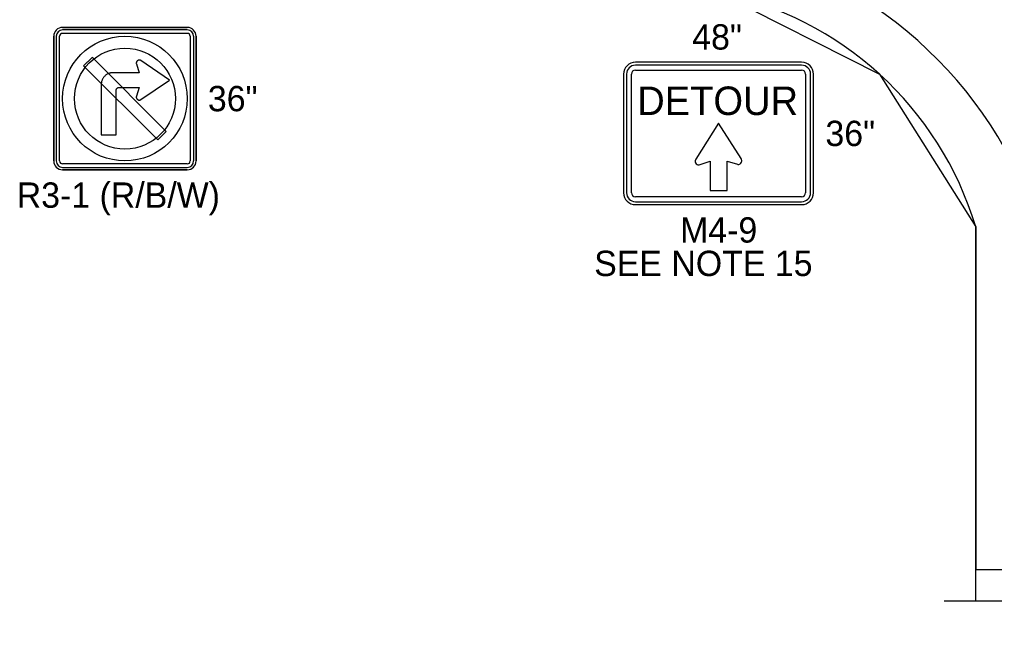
# Model space of a CAD drawing. Extents: x 99958 to 100176, y 99935 to 100011.
# Drawn here: x 100148.571 to 100151.034, y 99972.342 to 99973.876 of the extents above; entities that cross this region are included whole.
import ezdxf

# ---------------------------------------------------------------- set-up
doc = ezdxf.new("R2010")
doc.units = 0
for name, color, linetype in [('RD_ED_ShoulderPavedEdge', 7, 'Continuous'), ('RD_MK_LineEdgeWhite', 7, 'Continuous'), ('TR_SN_ConstructionSigns', 7, 'Continuous'), ('TR_WZ_WorkZoneDetails', 7, 'Continuous')]:
    doc.layers.add(name, color=color, linetype=linetype)

msp = doc.modelspace()

# ---------------------------------------------------------------- linework, layer by layer
at = {"layer": 'RD_ED_ShoulderPavedEdge'}
msp.add_lwpolyline([(100150.9869, 99972.4059), (100150.9869, 99973.3524)], dxfattribs=at)
msp.add_arc((100150.1665, 99973.1044), 0.8571, 16.8187, 78.5287, dxfattribs=at)
at = {"layer": 'RD_MK_LineEdgeWhite'}
msp.add_arc((100150.132, 99973.0262), 1.0661, 17.8172, 78.9158, dxfattribs=at)
at = {"layer": 'TR_SN_ConstructionSigns'}
for p, q in [((100148.6794, 99973.8565), (100148.9944, 99973.8565)), ((100148.9944, 99973.8565), (100148.6794, 99973.8565)), ((100148.9944, 99973.8565), (100148.6794, 99973.8565)), ((100148.9944, 99973.8502), (100148.6794, 99973.8502)), ((100148.6569, 99973.5189), (100148.6569, 99973.8339)), ((100148.6569, 99973.8339), (100148.6569, 99973.5189)), ((100148.6569, 99973.8339), (100148.6569, 99973.5189)), ((100148.6632, 99973.8339), (100148.6632, 99973.5189)), ((100148.6719, 99973.5189), (100148.6719, 99973.8339)), ((100148.6794, 99973.8415), (100148.9944, 99973.8415)), ((100149.0019, 99973.8339), (100149.0019, 99973.5189)), ((100149.0107, 99973.5189), (100149.0107, 99973.8339)), ((100149.0169, 99973.8339), (100149.0169, 99973.5189)), ((100149.0169, 99973.5189), (100149.0169, 99973.8339)), ((100149.0169, 99973.5189), (100149.0169, 99973.8339)), ((100148.866, 99973.7686), (100148.8658, 99973.7678)), ((100148.8663, 99973.7693), (100148.866, 99973.7686)), ((100148.8666, 99973.77), (100148.8663, 99973.7693)), ((100148.867, 99973.7707), (100148.8666, 99973.77)), ((100148.8675, 99973.7713), (100148.867, 99973.7707)), ((100148.8681, 99973.7718), (100148.8675, 99973.7713)), ((100148.8687, 99973.7723), (100148.8681, 99973.7718)), ((100148.8693, 99973.7728), (100148.8687, 99973.7723)), ((100148.87, 99973.7731), (100148.8693, 99973.7728)), ((100148.8707, 99973.7734), (100148.87, 99973.7731)), ((100148.8715, 99973.7736), (100148.8707, 99973.7734)), ((100148.8722, 99973.7738), (100148.8715, 99973.7736)), ((100148.873, 99973.7738), (100148.8722, 99973.7738)), ((100148.8738, 99973.7738), (100148.873, 99973.7738)), ((100148.8746, 99973.7737), (100148.8738, 99973.7738)), ((100148.8753, 99973.7735), (100148.8746, 99973.7737)), ((100148.876, 99973.7733), (100148.8753, 99973.7735)), ((100148.8767, 99973.7729), (100148.876, 99973.7733)), ((100148.8774, 99973.7725), (100148.8767, 99973.7729)), ((100148.9493, 99973.7233), (100148.8774, 99973.7725)), ((100148.8658, 99973.7678), (100148.8657, 99973.7671)), ((100148.8657, 99973.7671), (100148.8657, 99973.7663)), ((100148.8657, 99973.7663), (100148.8657, 99973.7655)), ((100148.8657, 99973.7655), (100148.8659, 99973.7647)), ((100148.8659, 99973.7647), (100148.866, 99973.764)), ((100148.866, 99973.764), (100148.8731, 99973.742)), ((100150.5469, 99973.7684), (100150.1269, 99973.7684)), ((100150.5469, 99973.7609), (100150.1269, 99973.7609)), ((100150.1269, 99973.7484), (100150.5469, 99973.7484)), ((100148.7781, 99973.7198), (100148.7777, 99973.7182)), ((100148.7785, 99973.7213), (100148.7781, 99973.7198)), ((100148.779, 99973.7228), (100148.7785, 99973.7213)), ((100148.7796, 99973.7242), (100148.779, 99973.7228)), ((100148.7803, 99973.7256), (100148.7796, 99973.7242)), ((100148.7811, 99973.727), (100148.7803, 99973.7256)), ((100148.7819, 99973.7283), (100148.7811, 99973.727)), ((100148.7828, 99973.7297), (100148.7819, 99973.7283)), ((100148.7837, 99973.7309), (100148.7828, 99973.7297)), ((100148.7847, 99973.7321), (100148.7837, 99973.7309)), ((100148.7858, 99973.7332), (100148.7847, 99973.7321)), ((100148.787, 99973.7343), (100148.7858, 99973.7332)), ((100148.7881, 99973.7353), (100148.787, 99973.7343)), ((100148.7894, 99973.7363), (100148.7881, 99973.7353)), ((100148.7907, 99973.7371), (100148.7894, 99973.7363)), ((100148.792, 99973.738), (100148.7907, 99973.7371)), ((100148.7934, 99973.7387), (100148.792, 99973.738)), ((100148.7948, 99973.7394), (100148.7934, 99973.7387)), ((100148.7963, 99973.74), (100148.7948, 99973.7394)), ((100148.7977, 99973.7405), (100148.7963, 99973.74)), ((100148.7993, 99973.741), (100148.7977, 99973.7405)), ((100148.8008, 99973.7413), (100148.7993, 99973.741)), ((100148.8023, 99973.7416), (100148.8008, 99973.7413)), ((100148.8039, 99973.7418), (100148.8023, 99973.7416)), ((100148.8054, 99973.742), (100148.8039, 99973.7418)), ((100148.807, 99973.742), (100148.8054, 99973.742)), ((100148.8731, 99973.742), (100148.807, 99973.742)), ((100148.8774, 99973.674), (100148.9493, 99973.7233)), ((100150.0969, 99973.7384), (100150.0969, 99973.4384)), ((100150.1044, 99973.7384), (100150.1044, 99973.4384)), ((100150.1169, 99973.4384), (100150.1169, 99973.7384)), ((100150.5569, 99973.7384), (100150.5569, 99973.4384)), ((100150.5694, 99973.4384), (100150.5694, 99973.7384)), ((100150.5769, 99973.4384), (100150.5769, 99973.7384)), ((100148.7772, 99973.7151), (100148.7771, 99973.7136)), ((100148.7771, 99973.7136), (100148.7771, 99973.712)), ((100148.7771, 99973.712), (100148.7771, 99973.5847)), ((100148.7774, 99973.7167), (100148.7772, 99973.7151)), ((100148.7777, 99973.7182), (100148.7774, 99973.7167)), ((100148.8145, 99973.6978), (100148.8147, 99973.6986)), ((100148.8145, 99973.697), (100148.8145, 99973.6978)), ((100148.8145, 99973.5847), (100148.8145, 99973.697)), ((100148.8147, 99973.6986), (100148.8149, 99973.6993)), ((100148.8149, 99973.6993), (100148.8152, 99973.7001)), ((100148.8152, 99973.7001), (100148.8155, 99973.7008)), ((100148.8155, 99973.7008), (100148.8159, 99973.7015)), ((100148.8159, 99973.7015), (100148.8164, 99973.702)), ((100148.8164, 99973.702), (100148.817, 99973.7026)), ((100148.817, 99973.7026), (100148.8176, 99973.7031)), ((100148.8176, 99973.7031), (100148.8182, 99973.7035)), ((100148.8182, 99973.7035), (100148.819, 99973.7039)), ((100148.819, 99973.7039), (100148.8197, 99973.7042)), ((100148.8197, 99973.7042), (100148.8204, 99973.7044)), ((100148.8204, 99973.7044), (100148.8212, 99973.7045)), ((100148.8212, 99973.7045), (100148.822, 99973.7046)), ((100148.822, 99973.7046), (100148.8731, 99973.7046)), ((100148.8731, 99973.7046), (100148.866, 99973.6825)), ((100148.8659, 99973.6818), (100148.8657, 99973.681)), ((100148.8657, 99973.681), (100148.8657, 99973.6802)), ((100148.8657, 99973.6802), (100148.8657, 99973.6795)), ((100148.8657, 99973.6795), (100148.8658, 99973.6787)), ((100148.8658, 99973.6787), (100148.866, 99973.6779)), ((100148.866, 99973.6825), (100148.8659, 99973.6818)), ((100148.866, 99973.6779), (100148.8663, 99973.6772)), ((100148.8663, 99973.6772), (100148.8666, 99973.6765)), ((100148.8666, 99973.6765), (100148.867, 99973.6759)), ((100148.867, 99973.6759), (100148.8675, 99973.6752)), ((100148.8675, 99973.6752), (100148.8681, 99973.6747)), ((100148.8681, 99973.6747), (100148.8687, 99973.6742)), ((100148.8687, 99973.6742), (100148.8693, 99973.6738)), ((100148.8693, 99973.6738), (100148.87, 99973.6734)), ((100148.87, 99973.6734), (100148.8707, 99973.6731)), ((100148.8707, 99973.6731), (100148.8715, 99973.6729)), ((100148.8715, 99973.6729), (100148.8722, 99973.6728)), ((100148.8722, 99973.6728), (100148.873, 99973.6727)), ((100148.873, 99973.6727), (100148.8738, 99973.6727)), ((100148.8738, 99973.6727), (100148.8746, 99973.6728)), ((100148.8746, 99973.6728), (100148.8753, 99973.673)), ((100148.8753, 99973.673), (100148.876, 99973.6733)), ((100148.876, 99973.6733), (100148.8767, 99973.6736)), ((100148.8767, 99973.6736), (100148.8774, 99973.674)), ((100148.7771, 99973.5847), (100148.8145, 99973.5847)), ((100148.9944, 99973.5115), (100148.6794, 99973.5115)), ((100148.6794, 99973.5027), (100148.9944, 99973.5027)), ((100148.9944, 99973.4965), (100148.6794, 99973.4965)), ((100148.6794, 99973.4965), (100148.9944, 99973.4965)), ((100148.6794, 99973.4965), (100148.9944, 99973.4965)), ((100150.5469, 99973.4284), (100150.1269, 99973.4284)), ((100150.1269, 99973.4159), (100150.5469, 99973.4159)), ((100150.1269, 99973.4084), (100150.5469, 99973.4084))]:
    msp.add_line(p, q, dxfattribs=at)
for points in [[(100148.9371, 99973.5975), (100148.758, 99973.7766), (100148.7538, 99973.7808), (100148.7326, 99973.7596), (100148.9159, 99973.5763), (100148.9201, 99973.5721), (100148.9413, 99973.5933), (100148.9371, 99973.5975)], [(100150.3372, 99973.6143), (100150.2795, 99973.5232), (100150.2789, 99973.5218), (100150.2783, 99973.5192), (100150.2783, 99973.517), (100150.279, 99973.5145), (100150.2806, 99973.5119), (100150.283, 99973.5099), (100150.2849, 99973.5092), (100150.2877, 99973.5089), (100150.2902, 99973.5095), (100150.316, 99973.5185), (100150.316, 99973.4441), (100150.3584, 99973.4441), (100150.3584, 99973.518), (100150.3847, 99973.5103), (100150.3858, 99973.5101), (100150.3873, 99973.51), (100150.3885, 99973.5102), (100150.3898, 99973.5106), (100150.3912, 99973.5113), (100150.3923, 99973.5121), (100150.3934, 99973.5132), (100150.3948, 99973.5155), (100150.3953, 99973.5169), (100150.3955, 99973.518), (100150.3956, 99973.5197), (100150.3953, 99973.5217), (100150.3948, 99973.5233), (100150.3939, 99973.5249), (100150.3372, 99973.6143)]]:
    msp.add_lwpolyline(points, dxfattribs=at)
for radius in [0.1575, 0.1275]:
    msp.add_circle((100148.8369, 99973.6764), radius, dxfattribs=at)
for centre, radius, start, end in [((100148.6794, 99973.8339), 0.0225, 90, 180), ((100148.6794, 99973.8339), 0.0225, 90, 180), ((100148.6794, 99973.8339), 0.0225, 90, 180), ((100148.6794, 99973.8339), 0.0162, 90, 180), ((100148.9944, 99973.8339), 0.0225, 0, 90), ((100148.9944, 99973.8339), 0.0225, 0, 90), ((100148.9944, 99973.8339), 0.0225, 0, 90), ((100148.9944, 99973.8339), 0.0162, 0, 90), ((100148.6794, 99973.8339), 0.0075, 90, 180), ((100148.9944, 99973.8339), 0.0075, 0, 90), ((100150.1269, 99973.7384), 0.03, 90, 180), ((100150.1269, 99973.7384), 0.0225, 90, 180), ((100150.1269, 99973.7384), 0.01, 90, 180), ((100150.5469, 99973.7384), 0.03, 0, 90), ((100150.5469, 99973.7384), 0.0225, 0, 90), ((100150.5469, 99973.7384), 0.01, 0, 90), ((100148.6794, 99973.5189), 0.0225, 180, 270), ((100148.6794, 99973.5189), 0.0225, 180, 270), ((100148.6794, 99973.5189), 0.0225, 180, 270), ((100148.6794, 99973.5189), 0.0162, 180, 270), ((100148.6794, 99973.5189), 0.0075, 180, 270), ((100148.9944, 99973.5189), 0.0225, 270, 0), ((100148.9944, 99973.5189), 0.0225, 270, 0), ((100148.9944, 99973.5189), 0.0162, 270, 0), ((100148.9944, 99973.5189), 0.0075, 270, 0), ((100148.9944, 99973.5189), 0.0225, 270, 0), ((100150.1269, 99973.4384), 0.03, 180, 270), ((100150.1269, 99973.4384), 0.0225, 180, 270), ((100150.1269, 99973.4384), 0.01, 180, 270), ((100150.5469, 99973.4384), 0.03, 270, 0), ((100150.5469, 99973.4384), 0.0225, 270, 0), ((100150.5469, 99973.4384), 0.01, 270, 0)]:
    msp.add_arc(centre, radius, start, end, dxfattribs=at)
at = {"layer": 'TR_WZ_WorkZoneDetails'}
msp.add_lwpolyline([(100150.3369, 99973.9444), (100150.7436, 99973.7381), (100150.9869, 99973.3524), (100150.9869, 99972.4859), (100150.9869, 99972.4859), (100150.9869, 99972.4859), (100151.1469, 99972.4859), (100151.1469, 99972.4859), (100151.1469, 99972.4859), (100151.9469, 99972.4859), (100152.1069, 99972.4859), (100152.1069, 99973.6725), (100152.1069, 99973.6725), (100152.4139, 99974.0591), (100151.7739, 99973.9444)], close=True, dxfattribs=at)
msp.add_lwpolyline([(100152.1869, 99972.4059), (100151.6089, 99972.4059), (100151.6089, 99972.3419), (100151.485, 99972.4699), (100151.485, 99972.4059), (100150.9069, 99972.4059)], dxfattribs=at)

# ---------------------------------------------------------------- texts
at = {"layer": 'TR_SN_ConstructionSigns'}
for s, height, p in [('48"', 0.064, (100150.2705, 99973.8004)), ('36"', 0.064, (100149.0465, 99973.6445)), ('DETOUR', 0.072, (100150.1314, 99973.635)), ('36"', 0.064, (100150.607, 99973.5565)), ('R3-1 (R/B/W)', 0.064, (100148.5635, 99973.4005)), ('M4-9', 0.064, (100150.2398, 99973.3124)), ('SEE NOTE 15', 0.064, (100150.0227, 99973.2279))]:
    msp.add_text(s, height=height, rotation=360, dxfattribs=at).set_placement(p)

doc.saveas('drawing.dxf')
